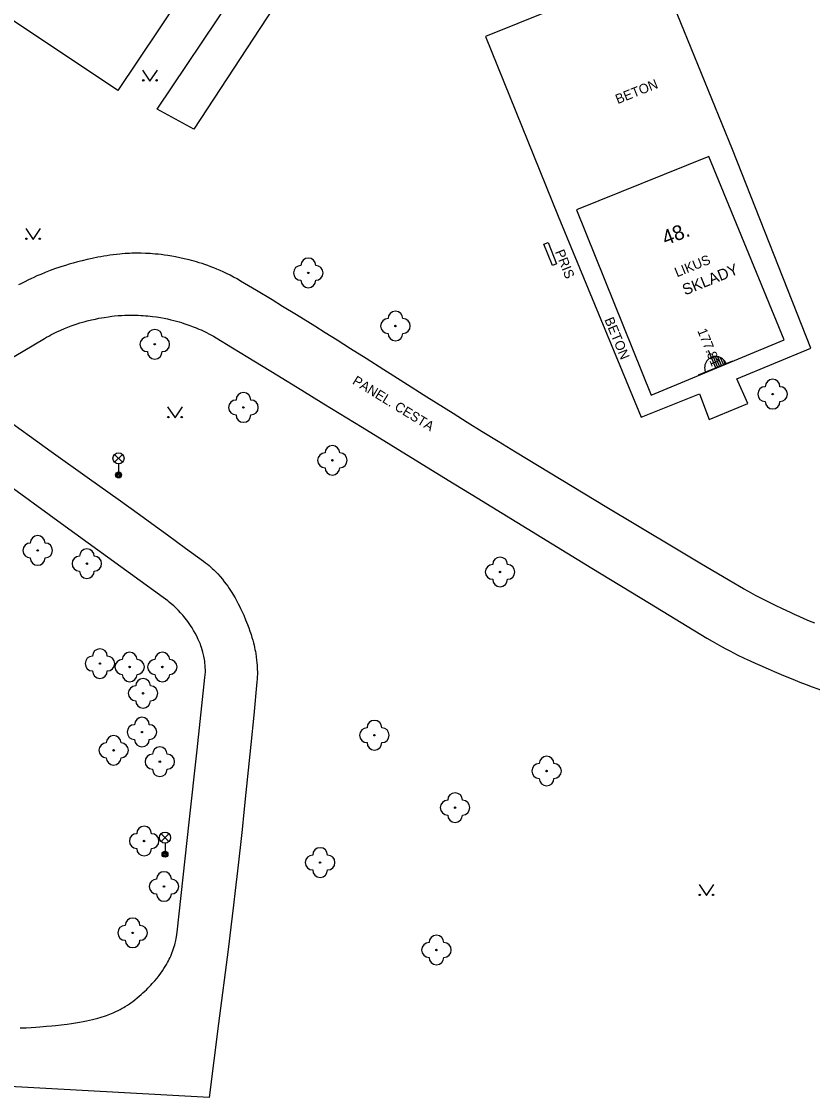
# Model space of a CAD drawing. Extents: x -539515 to -538098, y -1182060 to -1180157.
# Drawn here: x -538247.7 to -538194.3, y -1181768.7 to -1181696 of the extents above; entities that cross this region are included whole.
import ezdxf

# ---------------------------------------------------------------- set-up
doc = ezdxf.new("R2010")
doc.units = 0
for name, color, linetype in [('Vrstva 10', 7, 'Continuous'), ('Vrstva 11', 7, 'Continuous'), ('Vrstva 21', 7, 'Continuous'), ('Vrstva 22', 7, 'Continuous'), ('Vrstva 24', 7, 'Continuous'), ('Vrstva 33', 7, 'Continuous'), ('Vrstva 36', 7, 'Continuous'), ('Vrstva 37', 7, 'Continuous'), ('Vrstva 40', 7, 'Continuous'), ('Vrstva 41', 7, 'Continuous'), ('Vrstva 46', 7, 'Continuous'), ('Vrstva 5', 7, 'Continuous')]:
    doc.layers.add(name, color=color, linetype=linetype)

msp = doc.modelspace()

# ---------------------------------------------------------------- linework, layer by layer
at = {"layer": 'Vrstva 10'}
for p, q in [((-538244.755, -1181730.115), (-538251.367, -1181725.322)), ((-538238.14, -1181734.91), (-538244.755, -1181730.115)), ((-538235.847, -1181745.211), (-538235.32, -1181740.33)), ((-538233.76, -1181758.69), (-538234.4, -1181763.69)), ((-538234.4, -1181763.69), (-538235.04, -1181768.69)), ((-538235.04, -1181768.69), (-538252.88, -1181767.71))]:
    msp.add_line(p, q, dxfattribs=at)
for points in [[(-538255.23, -1181718.1), (-538253.47, -1181719.4), (-538251.71, -1181720.7), (-538250.698, -1181721.444), (-538249.747, -1181722.139), (-538248.854, -1181722.787), (-538247.176, -1181723.996)], [(-538247.176, -1181723.996), (-538245.705, -1181725.05), (-538243.128, -1181726.891), (-538241.194, -1181728.273), (-538239.744, -1181729.313)], [(-538239.744, -1181729.313), (-538238.658, -1181730.096), (-538237.845, -1181730.686)], [(-538237.845, -1181730.686), (-538236.626, -1181731.575), (-538235.41, -1181732.47), (-538235.281, -1181732.568), (-538235.158, -1181732.666), (-538235.042, -1181732.764), (-538234.931, -1181732.86), (-538234.826, -1181732.956), (-538234.726, -1181733.051), (-538234.632, -1181733.144), (-538234.542, -1181733.236), (-538234.456, -1181733.327), (-538234.294, -1181733.507), (-538234.147, -1181733.681), (-538234.014, -1181733.848), (-538233.893, -1181734.008), (-538233.783, -1181734.161), (-538233.682, -1181734.307), (-538233.59, -1181734.445), (-538233.505, -1181734.577), (-538233.428, -1181734.703), (-538233.287, -1181734.941), (-538233.169, -1181735.154), (-538233.069, -1181735.343), (-538232.984, -1181735.511), (-538232.911, -1181735.659), (-538232.789, -1181735.921), (-538232.7, -1181736.12), (-538232.572, -1181736.423), (-538232.45, -1181736.73), (-538232.36, -1181736.971), (-538232.28, -1181737.198), (-538232.21, -1181737.41), (-538232.149, -1181737.609), (-538232.095, -1181737.796), (-538232.048, -1181737.971), (-538232.007, -1181738.135), (-538231.972, -1181738.289)], [(-538235.32, -1181740.33), (-538235.304, -1181740.139), (-538235.295, -1181739.961), (-538235.294, -1181739.794), (-538235.298, -1181739.637), (-538235.306, -1181739.491), (-538235.319, -1181739.354), (-538235.334, -1181739.226), (-538235.351, -1181739.106), (-538235.371, -1181738.993), (-538235.391, -1181738.888), (-538235.412, -1181738.79), (-538235.458, -1181738.605), (-538235.504, -1181738.444), (-538235.549, -1181738.304), (-538235.591, -1181738.181), (-538235.631, -1181738.074), (-538235.707, -1181737.887), (-538235.769, -1181737.747), (-538235.818, -1181737.643), (-538235.897, -1181737.486), (-538235.98, -1181737.33), (-538236.089, -1181737.14), (-538236.193, -1181736.967), (-538236.294, -1181736.81), (-538236.392, -1181736.667), (-538236.485, -1181736.537), (-538236.574, -1181736.417), (-538236.66, -1181736.308), (-538236.741, -1181736.207), (-538236.819, -1181736.115), (-538236.968, -1181735.946), (-538237.102, -1181735.804), (-538237.223, -1181735.682), (-538237.33, -1181735.578), (-538237.426, -1181735.49), (-538237.597, -1181735.338), (-538237.729, -1181735.227), (-538237.829, -1181735.146), (-538237.983, -1181735.027), (-538238.14, -1181734.91)], [(-538231.972, -1181738.289), (-538231.941, -1181738.433), (-538231.915, -1181738.569), (-538231.892, -1181738.696), (-538231.854, -1181738.935), (-538231.828, -1181739.143), (-538231.809, -1181739.326), (-538231.796, -1181739.486), (-538231.788, -1181739.626), (-538231.783, -1181739.749)], [(-538231.783, -1181739.749), (-538231.78, -1181739.964), (-538231.782, -1181740.125), (-538231.785, -1181740.246), (-538231.795, -1181740.428), (-538231.81, -1181740.61), (-538232.027, -1181742.87), (-538232.221, -1181744.849), (-538232.394, -1181746.581), (-538232.549, -1181748.096), (-538232.687, -1181749.422)], [(-538236.787, -1181753.811), (-538236.379, -1181750.091), (-538235.847, -1181745.211)], [(-538232.687, -1181749.422), (-538232.811, -1181750.581), (-538232.921, -1181751.596), (-538233.119, -1181753.371), (-538233.273, -1181754.702), (-538233.39, -1181755.7), (-538233.572, -1181757.195), (-538233.76, -1181758.69)], [(-538239.911, -1181761.97), (-538239.771, -1181761.853), (-538239.637, -1181761.738), (-538239.511, -1181761.626), (-538239.391, -1181761.516), (-538239.277, -1181761.408), (-538239.17, -1181761.303), (-538239.068, -1181761.2), (-538238.971, -1181761.099), (-538238.88, -1181761.001), (-538238.794, -1181760.905), (-538238.712, -1181760.811), (-538238.558, -1181760.627), (-538238.421, -1181760.452), (-538238.298, -1181760.286), (-538238.188, -1181760.128), (-538238.089, -1181759.979), (-538238.001, -1181759.837), (-538237.922, -1181759.703), (-538237.851, -1181759.576), (-538237.788, -1181759.456), (-538237.731, -1181759.342), (-538237.68, -1181759.235), (-538237.635, -1181759.134), (-538237.554, -1181758.942), (-538237.49, -1181758.772), (-538237.438, -1181758.622), (-538237.397, -1181758.49), (-538237.363, -1181758.373), (-538237.335, -1181758.27), (-538237.292, -1181758.088), (-538237.264, -1181757.95), (-538237.245, -1181757.846), (-538237.22, -1181757.689), (-538237.2, -1181757.53), (-538236.787, -1181753.811)], [(-538242.406, -1181763.295), (-538242.256, -1181763.248), (-538242.115, -1181763.202), (-538241.984, -1181763.156), (-538241.861, -1181763.11), (-538241.746, -1181763.066), (-538241.531, -1181762.976), (-538241.344, -1181762.89), (-538241.182, -1181762.81), (-538241.04, -1181762.736), (-538240.916, -1181762.668), (-538240.808, -1181762.605), (-538240.713, -1181762.548), (-538240.549, -1181762.444), (-538240.426, -1181762.361), (-538240.334, -1181762.296), (-538240.197, -1181762.196), (-538240.06, -1181762.09), (-538239.911, -1181761.97)], [(-538247.801, -1181763.99), (-538247.403, -1181763.975), (-538247.055, -1181763.958), (-538246.752, -1181763.94), (-538246.486, -1181763.922), (-538246.023, -1181763.884), (-538245.676, -1181763.851), (-538245.416, -1181763.824), (-538245.027, -1181763.779), (-538244.64, -1181763.73), (-538244.341, -1181763.689), (-538244.063, -1181763.648), (-538243.803, -1181763.607), (-538243.56, -1181763.565), (-538243.333, -1181763.522), (-538243.122, -1181763.478), (-538242.924, -1181763.433), (-538242.74, -1181763.387)], [(-538242.74, -1181763.387), (-538242.567, -1181763.341), (-538242.406, -1181763.295)]]:
    msp.add_lwpolyline(points, dxfattribs=at)
at = {"layer": 'Vrstva 11'}
for p, q in [((-538204.7, -1181692.31), (-538216.37, -1181697.03)), ((-538199.68, -1181704.65), (-538204.7, -1181692.31)), ((-538216.37, -1181697.03), (-538211.45, -1181709.15)), ((-538194.38, -1181718.08), (-538199.68, -1181704.65)), ((-538211.45, -1181709.15), (-538205.84, -1181722.73)), ((-538234.57, -1181717.38), (-538233.457, -1181718.054)), ((-538199.38, -1181720.15), (-538194.38, -1181718.08)), ((-538198.652, -1181721.818), (-538199.38, -1181720.15)), ((-538227.293, -1181721.825), (-538224.706, -1181723.418)), ((-538216.94, -1181728.19), (-538209.178, -1181732.929))]:
    msp.add_line(p, q, dxfattribs=at)
for points in [[(-538238.056, -1181711.786), (-538238.277, -1181711.758), (-538238.484, -1181711.735), (-538238.678, -1181711.717), (-538238.86, -1181711.702), (-538239.03, -1181711.69), (-538239.349, -1181711.673), (-538239.627, -1181711.665), (-538239.869, -1181711.663), (-538240.08, -1181711.664), (-538240.264, -1181711.668), (-538240.424, -1181711.674), (-538240.704, -1181711.689), (-538240.912, -1181711.704), (-538241.068, -1181711.718), (-538241.3, -1181711.742), (-538241.53, -1181711.77), (-538241.747, -1181711.8), (-538241.959, -1181711.832), (-538242.164, -1181711.866), (-538242.363, -1181711.9), (-538242.557, -1181711.936), (-538242.932, -1181712.011), (-538243.285, -1181712.088), (-538243.616, -1181712.167), (-538243.926, -1181712.246), (-538244.217, -1181712.326), (-538244.489, -1181712.404), (-538244.743, -1181712.481), (-538244.98, -1181712.557), (-538245.202, -1181712.631), (-538245.41, -1181712.703), (-538245.604, -1181712.772), (-538245.785, -1181712.839), (-538246.122, -1181712.97), (-538246.415, -1181713.09), (-538246.669, -1181713.199), (-538246.889, -1181713.297), (-538247.081, -1181713.386), (-538247.248, -1181713.466), (-538247.537, -1181713.609)], [(-538236.715, -1181712.031), (-538237.017, -1181711.964), (-538237.302, -1181711.907), (-538237.57, -1181711.86), (-538237.821, -1181711.819), (-538238.056, -1181711.786)], [(-538227.904, -1181716.595), (-538229.143, -1181715.826), (-538230.077, -1181715.251), (-538230.78, -1181714.821), (-538231.841, -1181714.179), (-538232.375, -1181713.859), (-538232.91, -1181713.54), (-538233.153, -1181713.4), (-538233.391, -1181713.269), (-538233.626, -1181713.147), (-538233.856, -1181713.033), (-538234.081, -1181712.927), (-538234.301, -1181712.828), (-538234.516, -1181712.736), (-538234.727, -1181712.651), (-538234.932, -1181712.571), (-538235.132, -1181712.498), (-538235.327, -1181712.429), (-538235.517, -1181712.365), (-538235.702, -1181712.306), (-538235.882, -1181712.251), (-538236.057, -1181712.2), (-538236.228, -1181712.153), (-538236.393, -1181712.11), (-538236.715, -1181712.031)], [(-538247.537, -1181713.609), (-538247.751, -1181713.72), (-538247.91, -1181713.805)], [(-538251.71, -1181720.7), (-538248.94, -1181719.06), (-538246.17, -1181717.42), (-538246.022, -1181717.334), (-538245.877, -1181717.254), (-538245.735, -1181717.177), (-538245.596, -1181717.106), (-538245.46, -1181717.038), (-538245.327, -1181716.974), (-538245.066, -1181716.856), (-538244.818, -1181716.75), (-538244.583, -1181716.657), (-538244.361, -1181716.574), (-538244.151, -1181716.5), (-538243.953, -1181716.434), (-538243.766, -1181716.375), (-538243.59, -1181716.323), (-538243.424, -1181716.277), (-538243.269, -1181716.235), (-538242.977, -1181716.163)], [(-538242.977, -1181716.163), (-538242.72, -1181716.106), (-538242.496, -1181716.06), (-538242.3, -1181716.024), (-538242.128, -1181715.995), (-538241.829, -1181715.95), (-538241.605, -1181715.921), (-538241.438, -1181715.902), (-538241.188, -1181715.878), (-538240.94, -1181715.86), (-538240.742, -1181715.849), (-538240.548, -1181715.843), (-538240.36, -1181715.84), (-538240.176, -1181715.84), (-538239.997, -1181715.843), (-538239.823, -1181715.849), (-538239.654, -1181715.858), (-538239.49, -1181715.868), (-538239.331, -1181715.881), (-538239.176, -1181715.895), (-538238.875, -1181715.929), (-538238.593, -1181715.967), (-538238.329, -1181716.01), (-538238.081, -1181716.056), (-538237.85, -1181716.103), (-538237.633, -1181716.152), (-538237.431, -1181716.202), (-538237.242, -1181716.252), (-538237.066, -1181716.301), (-538236.901, -1181716.35), (-538236.748, -1181716.399), (-538236.604, -1181716.446), (-538236.338, -1181716.539), (-538236.107, -1181716.627), (-538235.906, -1181716.707), (-538235.733, -1181716.781), (-538235.582, -1181716.848), (-538235.452, -1181716.908), (-538235.226, -1181717.018), (-538235.059, -1181717.104), (-538234.935, -1181717.171), (-538234.751, -1181717.273), (-538234.57, -1181717.38)], [(-538226.396, -1181717.54), (-538227.199, -1181717.036), (-538227.904, -1181716.595)], [(-538218.561, -1181722.496), (-538220.337, -1181721.377), (-538221.889, -1181720.394), (-538223.247, -1181719.532), (-538224.437, -1181718.778), (-538225.481, -1181718.117), (-538226.396, -1181717.54)], [(-538233.457, -1181718.054), (-538232.416, -1181718.687), (-538230.471, -1181719.875), (-538228.775, -1181720.915), (-538227.293, -1181721.825)], [(-538205.84, -1181722.73), (-538201.91, -1181721.17), (-538201.26, -1181722.9), (-538198.652, -1181721.818)], [(-538216.594, -1181723.721), (-538217.611, -1181723.09), (-538218.561, -1181722.496)], [(-538224.706, -1181723.418), (-538220.828, -1181725.807), (-538218.886, -1181726.999), (-538216.94, -1181728.19)], [(-538208.167, -1181728.83), (-538211.254, -1181726.966), (-538214.34, -1181725.1), (-538215.506, -1181724.39), (-538216.594, -1181723.721)], [(-538201.782, -1181732.66), (-538203.356, -1181731.72), (-538206.107, -1181730.071), (-538208.167, -1181728.83)], [(-538194.836, -1181736.355), (-538195.169, -1181736.208), (-538195.479, -1181736.069), (-538195.768, -1181735.936), (-538196.308, -1181735.683), (-538196.777, -1181735.456), (-538197.185, -1181735.254), (-538197.54, -1181735.075), (-538197.849, -1181734.915), (-538198.119, -1181734.773), (-538198.588, -1181734.521), (-538198.938, -1181734.328), (-538199.2, -1181734.181), (-538199.591, -1181733.958), (-538199.98, -1181733.73), (-538201.782, -1181732.66)], [(-538209.178, -1181732.929), (-538205.296, -1181735.296), (-538201.41, -1181737.66), (-538201.064, -1181737.866), (-538200.737, -1181738.054)], [(-538194.126, -1181736.659), (-538194.48, -1181736.51), (-538194.836, -1181736.355)], [(-538200.737, -1181738.054), (-538200.429, -1181738.225), (-538200.137, -1181738.382), (-538199.862, -1181738.526), (-538199.603, -1181738.659), (-538199.359, -1181738.781), (-538198.899, -1181739.004), (-538198.494, -1181739.195), (-538198.137, -1181739.358), (-538197.823, -1181739.499), (-538197.272, -1181739.74), (-538196.856, -1181739.918), (-538196.229, -1181740.181), (-538195.6, -1181740.44), (-538195.14, -1181740.626), (-538194.707, -1181740.795), (-538194.301, -1181740.949), (-538193.92, -1181741.09), (-538193.561, -1181741.218), (-538193.224, -1181741.336), (-538192.908, -1181741.444), (-538192.611, -1181741.543), (-538192.052, -1181741.724), (-538191.561, -1181741.875)]]:
    msp.add_lwpolyline(points, dxfattribs=at)
at = {"layer": 'Vrstva 21'}
for p, q in [((-538238.56, -1181701.94), (-538227.35, -1181685.23)), ((-538224.73, -1181685.94), (-538236.069, -1181703.283)), ((-538236.069, -1181703.283), (-538238.56, -1181701.94))]:
    msp.add_line(p, q, dxfattribs=at)
at = {"layer": 'Vrstva 22'}
for centre in [(-538228.34, -1181712.99), (-538222.45, -1181716.58), (-538238.71, -1181717.81), (-538196.97, -1181721.18), (-538232.72, -1181722.08), (-538226.71, -1181725.65), (-538246.62, -1181731.74), (-538243.3, -1181732.63), (-538215.38, -1181733.19), (-538242.42, -1181739.38), (-538240.41, -1181739.61), (-538238.2, -1181739.61), (-538239.5, -1181741.39), (-538239.58, -1181744.01), (-538223.87, -1181744.22), (-538241.49, -1181745.24), (-538238.37, -1181746.01), (-538212.24, -1181746.64), (-538218.42, -1181749.11), (-538239.43, -1181751.37), (-538227.54, -1181752.82), (-538238.09, -1181754.44), (-538240.21, -1181757.57), (-538219.68, -1181758.73)]:
    msp.add_circle(centre, 0.05, dxfattribs=at)
for centre, start, end in [((-538228.84, -1181712.99), 90, 270), ((-538228.34, -1181712.49), 0, 180), ((-538227.84, -1181712.99), 270, 90), ((-538228.34, -1181713.49), 180, 0), ((-538222.95, -1181716.58), 90, 270), ((-538222.45, -1181716.08), 0, 180), ((-538221.95, -1181716.58), 270, 90), ((-538238.71, -1181717.31), 0, 180), ((-538239.21, -1181717.81), 90, 270), ((-538238.21, -1181717.81), 270, 90), ((-538222.45, -1181717.08), 180, 0), ((-538238.71, -1181718.31), 180, 0), ((-538196.97, -1181720.68), 0, 180), ((-538232.72, -1181721.58), 0, 180), ((-538197.47, -1181721.18), 90, 270), ((-538196.47, -1181721.18), 270, 90), ((-538233.22, -1181722.08), 90, 270), ((-538232.22, -1181722.08), 270, 90), ((-538196.97, -1181721.68), 180, 0), ((-538232.72, -1181722.58), 180, 0), ((-538226.71, -1181725.15), 0, 180), ((-538227.21, -1181725.65), 90, 270), ((-538226.21, -1181725.65), 270, 90), ((-538226.71, -1181726.15), 180, 0), ((-538246.62, -1181731.24), 0, 180), ((-538247.12, -1181731.74), 90, 270), ((-538246.12, -1181731.74), 270, 90), ((-538243.8, -1181732.63), 90, 270), ((-538243.3, -1181732.13), 0, 180), ((-538242.8, -1181732.63), 270, 90), ((-538215.38, -1181732.69), 0, 180), ((-538246.62, -1181732.24), 180, 0), ((-538215.88, -1181733.19), 90, 270), ((-538214.88, -1181733.19), 270, 90), ((-538243.3, -1181733.13), 180, 0), ((-538215.38, -1181733.69), 180, 0), ((-538242.42, -1181738.88), 0, 180), ((-538240.41, -1181739.11), 0, 180), ((-538238.2, -1181739.11), 0, 180), ((-538242.92, -1181739.38), 90, 270), ((-538241.92, -1181739.38), 270, 90), ((-538240.91, -1181739.61), 90, 270), ((-538239.91, -1181739.61), 270, 90), ((-538238.7, -1181739.61), 90, 270), ((-538237.7, -1181739.61), 270, 90), ((-538242.42, -1181739.88), 180, 0), ((-538240.41, -1181740.11), 180, 0), ((-538238.2, -1181740.11), 180, 0), ((-538240, -1181741.39), 90, 270), ((-538239.5, -1181740.89), 0, 180), ((-538239, -1181741.39), 270, 90), ((-538239.5, -1181741.89), 180, 0), ((-538239.58, -1181743.51), 0, 180), ((-538240.08, -1181744.01), 90, 270), ((-538239.08, -1181744.01), 270, 90), ((-538224.37, -1181744.22), 90, 270), ((-538223.87, -1181743.72), 0, 180), ((-538223.37, -1181744.22), 270, 90), ((-538241.49, -1181744.74), 0, 180), ((-538239.58, -1181744.51), 180, 0), ((-538241.99, -1181745.24), 90, 270), ((-538240.99, -1181745.24), 270, 90), ((-538238.37, -1181745.51), 0, 180), ((-538223.87, -1181744.72), 180, 0), ((-538241.49, -1181745.74), 180, 0), ((-538238.87, -1181746.01), 90, 270), ((-538237.87, -1181746.01), 270, 90), ((-538212.24, -1181746.14), 0, 180), ((-538238.37, -1181746.51), 180, 0), ((-538212.74, -1181746.64), 90, 270), ((-538211.74, -1181746.64), 270, 90), ((-538212.24, -1181747.14), 180, 0), ((-538218.42, -1181748.61), 0, 180), ((-538218.92, -1181749.11), 90, 270), ((-538217.92, -1181749.11), 270, 90), ((-538218.42, -1181749.61), 180, 0), ((-538239.93, -1181751.37), 90, 270), ((-538239.43, -1181750.87), 0, 180), ((-538238.93, -1181751.37), 270, 90), ((-538239.43, -1181751.87), 180, 0), ((-538228.04, -1181752.82), 90, 270), ((-538227.54, -1181752.32), 0, 180), ((-538227.04, -1181752.82), 270, 90), ((-538238.59, -1181754.44), 90, 270), ((-538238.09, -1181753.94), 0, 180), ((-538237.59, -1181754.44), 270, 90), ((-538227.54, -1181753.32), 180, 0), ((-538238.09, -1181754.94), 180, 0), ((-538240.21, -1181757.07), 0, 180), ((-538240.71, -1181757.57), 90, 270), ((-538239.71, -1181757.57), 270, 90), ((-538240.21, -1181758.07), 180, 0), ((-538220.18, -1181758.73), 90, 270), ((-538219.68, -1181758.23), 0, 180), ((-538219.18, -1181758.73), 270, 90), ((-538219.68, -1181759.23), 180, 0)]:
    msp.add_arc(centre, 0.5, start, end, dxfattribs=at)
at = {"layer": 'Vrstva 24'}
msp.add_lwpolyline([(-538212.42, -1181711.06), (-538212.141, -1181710.949), (-538211.571, -1181712.379), (-538211.85, -1181712.49), (-538212.42, -1181711.06)], dxfattribs=at)
at = {"layer": 'Vrstva 33'}
for p, q in [((-538241.425, -1181725.78), (-538240.895, -1181725.25)), ((-538241.425, -1181725.25), (-538240.895, -1181725.78)), ((-538241.16, -1181725.89), (-538241.16, -1181726.64)), ((-538238.285, -1181751.4), (-538237.755, -1181750.87)), ((-538238.285, -1181750.87), (-538237.755, -1181751.4)), ((-538238.02, -1181751.51), (-538238.02, -1181752.26))]:
    msp.add_line(p, q, dxfattribs=at)
for centre, radius in [((-538241.16, -1181725.515), 0.375), ((-538241.16, -1181726.64), 0.2), ((-538241.16, -1181726.64), 0.145), ((-538241.16, -1181726.64), 0.0876), ((-538238.02, -1181751.135), 0.375), ((-538238.02, -1181752.26), 0.2), ((-538238.02, -1181752.26), 0.145), ((-538238.02, -1181752.26), 0.0876)]:
    msp.add_circle(centre, radius, dxfattribs=at)
at = {"layer": 'Vrstva 36'}
for points in [[(-538239.538, -1181699.286), (-538239.038, -1181700.036), (-538238.538, -1181699.286)], [(-538247.433, -1181709.984), (-538246.933, -1181710.734), (-538246.433, -1181709.984)], [(-538237.842, -1181722.032), (-538237.342, -1181722.782), (-538236.842, -1181722.032)], [(-538201.939, -1181754.305), (-538201.439, -1181755.055), (-538200.939, -1181754.305)]]:
    msp.add_lwpolyline(points, dxfattribs=at)
for centre in [(-538239.488, -1181699.986), (-538238.589, -1181699.986), (-538247.383, -1181710.684), (-538246.484, -1181710.684), (-538237.792, -1181722.732), (-538236.893, -1181722.732), (-538201.889, -1181755.005), (-538200.99, -1181755.005)]:
    msp.add_circle(centre, 0.05, dxfattribs=at)
at = {"layer": 'Vrstva 37'}
for p, q in [((-538200.811, -1181719.4), (-538201.29, -1181718.237)), ((-538201.967, -1181719.876), (-538199.655, -1181718.924)), ((-538200.682, -1181719.347), (-538200.965, -1181718.658)), ((-538200.552, -1181719.293), (-538200.82, -1181718.642)), ((-538200.423, -1181719.24), (-538200.662, -1181718.658)), ((-538200.293, -1181719.187), (-538200.486, -1181718.718)), ((-538200.164, -1181719.134), (-538200.269, -1181718.877))]:
    msp.add_line(p, q, dxfattribs=at)
msp.add_arc((-538200.814, -1181719.392), 0.75, 21.73775, 202.9838, dxfattribs=at)
at = {"layer": 'Vrstva 5'}
for p, q in [((-538214.803, -1181661.227), (-538241.21, -1181700.67)), ((-538241.21, -1181700.67), (-538253.95, -1181692.18)), ((-538201.28, -1181705.13), (-538210.22, -1181708.72)), ((-538196.19, -1181717.52), (-538201.28, -1181705.13)), ((-538210.22, -1181708.72), (-538205.18, -1181721.25)), ((-538205.18, -1181721.25), (-538196.19, -1181717.52))]:
    msp.add_line(p, q, dxfattribs=at)

# ---------------------------------------------------------------- texts
at = {"layer": 'Vrstva 40'}
for s, rotation, p in [('BETON', 21.87872, (-538207.432, -1181701.596)), ('PRIS', 291.73229, (-538211.68, -1181711.566)), ('LIKUS', 22.05609, (-538203.43, -1181713.291)), ('BETON', 292.44589, (-538208.344, -1181716.144)), ('177.81', 292.04636, (-538202.064, -1181716.892)), ('PANEL. CESTA', 328.46661, (-538225.411, -1181720.453))]:
    msp.add_text(s, height=0.65, rotation=rotation, dxfattribs=at).set_placement(p)
at = {"layer": 'Vrstva 41'}
msp.add_text('SKLADY', height=0.75, rotation=22.05609, dxfattribs=at).set_placement((-538202.884, -1181714.518))
at = {"layer": 'Vrstva 46'}
msp.add_text('48.', height=1, rotation=21.26333, dxfattribs=at).set_placement((-538204.2, -1181711.146))

doc.saveas('drawing.dxf')
